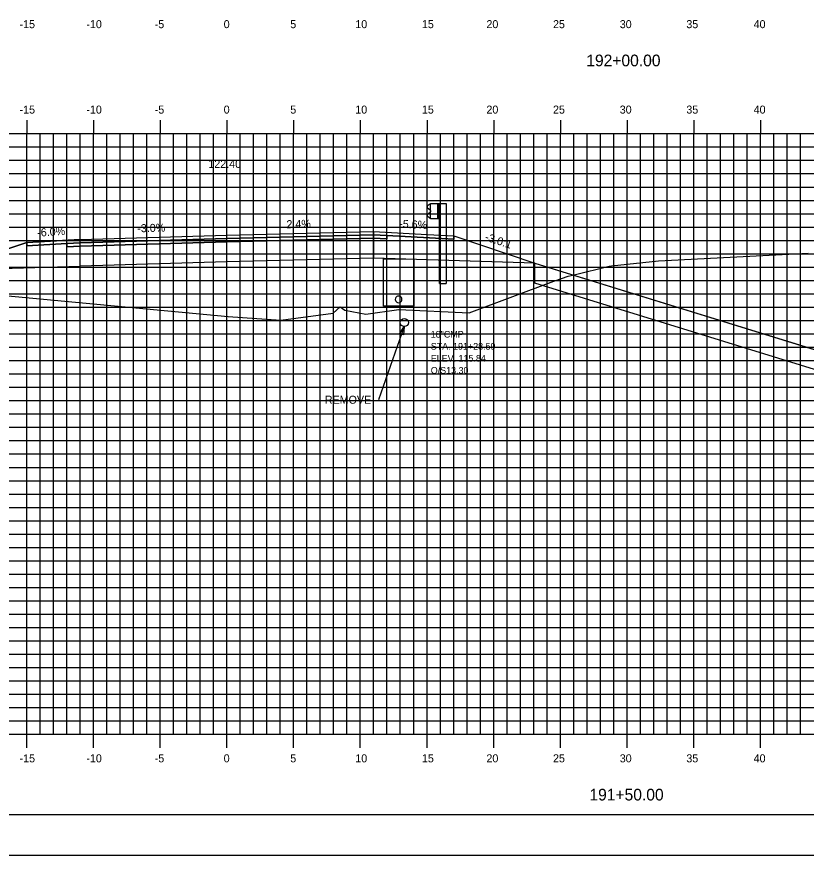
# Model space of a CAD drawing. Extents: x 850598 to 870284, y 366541 to 366651.
# Drawn here: x 862388.2 to 862447.4, y 366541.2 to 366604 of the extents above; entities that cross this region are included whole.
import ezdxf

# ---------------------------------------------------------------- set-up
doc = ezdxf.new("R2010")
doc.units = 0
for name, color, linetype in [('ANNOTATION', 7, 'Continuous'), ('BORDER', 7, 'Continuous'), ('D_Drainage_RipRap', 7, 'Continuous'), ('D_Drainage_Underdrain', 7, 'Continuous'), ('D_Drainage_Underdrain_06in', 7, 'Continuous'), ('D_Guardrail_Beam_Rt', 7, 'Continuous'), ('D_Roadway_Centerline', 7, 'Continuous'), ('D_Roadway_Centerline_Text', 7, 'Continuous'), ('D_Roadway_Edge_Shoulder', 7, 'Continuous'), ('D_Roadway_Edge_TW', 7, 'Continuous'), ('D_Roadway_Pavement', 7, 'Continuous'), ('D_Roadway_SlopeLines', 7, 'Continuous'), ('D_Roadway_SubGrade', 7, 'Continuous'), ('D_Text_Monospaced', 7, 'Continuous'), ('H_V ANNOTATION', 7, 'Continuous'), ('MAJOR', 7, 'Continuous'), ('MINOR', 7, 'Continuous'), ('PLOT BOUNDARY', 7, 'Continuous'), ('S_Drainage_Invert', 7, 'Continuous'), ('S_Roadway_Centerline', 7, 'Continuous')]:
    doc.layers.add(name, color=color, linetype=linetype)

msp = doc.modelspace()

# ---------------------------------------------------------------- linework, layer by layer
at = {"layer": 'BORDER'}
msp.add_line((862358.994, 366544.225), (862518.994, 366544.225), dxfattribs=at)
at = {"layer": 'D_Drainage_RipRap'}
msp.add_lwpolyline([(862466.905, 366573.225), (862476.466, 366570.272), (862486.328, 366567.225), (862483.328, 366564.225), (862480.328, 366564.225), (862477.328, 366566.822), (862467.767, 366569.775), (862466.905, 366571.725), (862427.073, 366584.029), (862427.073, 366585.529)], close=True, dxfattribs=at)
at = {"layer": 'D_Drainage_Underdrain'}
msp.add_lwpolyline([(862417.994, 366585.81), (862417.994, 366582.309), (862415.744, 366582.309), (862415.744, 366585.855)], close=True, dxfattribs=at)
at = {"layer": 'D_Drainage_Underdrain_06in'}
msp.add_lwpolyline([(862416.869, 366583.059), (862416.792, 366583.047), (862416.722, 366583.011), (862416.667, 366582.956), (862416.631, 366582.886), (862416.619, 366582.809), (862416.631, 366582.732), (862416.667, 366582.662), (862416.722, 366582.607), (862416.792, 366582.571), (862416.869, 366582.559), (862416.946, 366582.571), (862417.016, 366582.607), (862417.071, 366582.662), (862417.107, 366582.732), (862417.119, 366582.809), (862417.107, 366582.886), (862417.071, 366582.956), (862417.016, 366583.011), (862416.946, 366583.047)], close=True, dxfattribs=at)
at = {"layer": 'D_Guardrail_Beam_Rt'}
for p, q in [((862419.175, 366589.907), (862419.031, 366589.807)), ((862419.031, 366589.664), (862419.227, 366589.528)), ((862419.265, 366589.927), (862419.191, 366589.914)), ((862419.265, 366590.001), (862419.952, 366590.001)), ((862419.265, 366588.834), (862419.265, 366590.001)), ((862419.786, 366590.001), (862419.786, 366588.834)), ((862419.89, 366590.001), (862419.89, 366588.834)), ((862419.952, 366590.001), (862420.423, 366590.001)), ((862419.952, 366590.001), (862419.952, 366588.834)), ((862420.423, 366590.001), (862420.423, 366584.001)), ((862419.227, 366589.308), (862419.031, 366589.172)), ((862419.031, 366589.029), (862419.175, 366588.929)), ((862419.191, 366588.922), (862419.265, 366588.909)), ((862419.26, 366589.463), (862419.26, 366589.372)), ((862419.952, 366588.834), (862419.265, 366588.834)), ((862419.931, 366584.001), (862419.931, 366588.834)), ((862419.931, 366584.001), (862420.423, 366584.001))]:
    msp.add_line(p, q, dxfattribs=at)
for centre, major_axis, start_param, end_param in [((862419.082, 366589.735), (-0.0877, 0), 5.323254, 7.243116), ((862419.199, 366589.873), (-0.0417, 0), 4.886922, 5.323254), ((862419.181, 366589.463), (0.0789, 0), 0, 0.959931), ((862419.082, 366589.1), (-0.0877, 0), 5.323254, 7.243116), ((862419.199, 366588.963), (-0.0417, 0), 0.959931, 1.396263), ((862419.181, 366589.372), (0.0789, 0), 5.323254, 6.283185)]:
    msp.add_ellipse(centre, major_axis=major_axis, ratio=0.995501, start_param=start_param, end_param=end_param, dxfattribs=at)
at = {"layer": 'D_Roadway_Centerline'}
msp.add_lwpolyline([(862378.449, 366583.874), (862378.586, 366583.86), (862378.722, 366583.83), (862378.858, 366583.785), (862378.994, 366583.724), (862382.796, 366584.992), (862388.994, 366587.058), (862392.994, 366587.298), (862403.994, 366587.628), (862414.994, 366587.892), (862418.994, 366587.668), (862420.994, 366587.556), (862427.073, 366585.529), (862466.905, 366573.225), (862476.466, 366570.272), (862486.328, 366567.225), (862490.328, 366567.225)], dxfattribs=at)
at = {"layer": 'D_Roadway_Edge_Shoulder'}
for points in [[(862414.994, 366587.892), (862418.994, 366587.668), (862418.994, 366587.668), (862420.994, 366587.556), (862420.994, 366587.306), (862415.994, 366587.586), (862414.994, 366587.642)], [(862392.994, 366587.298), (862388.994, 366587.058), (862388.994, 366586.808), (862391.994, 366586.988), (862392.994, 366587.048)]]:
    msp.add_lwpolyline(points, close=True, dxfattribs=at)
at = {"layer": 'D_Roadway_Edge_TW'}
msp.add_lwpolyline([(862392.994, 366587.048), (862392.994, 366587.298), (862403.994, 366587.628), (862414.994, 366587.892), (862414.994, 366587.642), (862403.994, 366587.378)], close=True, dxfattribs=at)
at = {"layer": 'D_Roadway_Pavement'}
for points in [[(862392.994, 366586.798), (862392.994, 366587.048), (862403.994, 366587.378), (862414.994, 366587.642), (862414.994, 366587.392), (862403.994, 366587.128)], [(862414.994, 366587.642), (862415.994, 366587.586), (862415.994, 366587.336), (862414.994, 366587.392)], [(862392.994, 366587.048), (862391.994, 366586.988), (862391.994, 366586.738), (862392.994, 366586.798)]]:
    msp.add_lwpolyline(points, close=True, dxfattribs=at)
at = {"layer": 'D_Roadway_SlopeLines'}
for points in [[(862392.994, 366587.298), (862388.994, 366587.058), (862378.994, 366583.724)], [(862427.073, 366585.529), (862486.328, 366567.225), (862486.328, 366567.225)]]:
    msp.add_lwpolyline(points, dxfattribs=at)
at = {"layer": 'D_Roadway_SubGrade'}
for points in [[(862392.994, 366586.798), (862391.994, 366586.738), (862391.994, 366586.988), (862388.994, 366586.808), (862388.994, 366587.058), (862382.796, 366584.992), (862392.994, 366585.298)], [(862392.994, 366585.298), (862392.994, 366586.798), (862403.994, 366587.128), (862414.994, 366587.392), (862414.994, 366585.892), (862403.994, 366585.628)], [(862414.994, 366587.392), (862415.994, 366587.336), (862415.994, 366587.586), (862420.994, 366587.306), (862420.994, 366587.556), (862427.073, 366585.529), (862414.994, 366585.892)]]:
    msp.add_lwpolyline(points, close=True, dxfattribs=at)
at = {"layer": 'H_V ANNOTATION'}
msp.add_line((862417.294, 366580.77), (862415.365, 366575.289), dxfattribs=at)
msp.add_lwpolyline([(862416.953, 366580.254), (862417.294, 366580.77), (862417.236, 366580.155)], close=True, dxfattribs=at)
at = {"layer": 'MAJOR'}
for p, q in [((862388.994, 366596.227), (862388.994, 366595.225)), ((862388.994, 366596.227), (862388.994, 366595.225)), ((862393.994, 366596.227), (862393.994, 366595.225)), ((862393.994, 366596.227), (862393.994, 366595.225)), ((862398.994, 366596.227), (862398.994, 366595.225)), ((862398.994, 366596.227), (862398.994, 366595.225)), ((862403.994, 366596.227), (862403.994, 366595.225)), ((862403.994, 366596.227), (862403.994, 366595.225)), ((862408.994, 366596.227), (862408.994, 366595.225)), ((862408.994, 366596.227), (862408.994, 366595.225)), ((862413.994, 366596.227), (862413.994, 366595.225)), ((862413.994, 366596.227), (862413.994, 366595.225)), ((862418.994, 366596.227), (862418.994, 366595.225)), ((862418.994, 366596.227), (862418.994, 366595.225)), ((862423.994, 366596.227), (862423.994, 366595.225)), ((862423.994, 366596.227), (862423.994, 366595.225)), ((862428.994, 366596.227), (862428.994, 366595.225)), ((862428.994, 366596.227), (862428.994, 366595.225)), ((862433.994, 366596.227), (862433.994, 366595.225)), ((862433.994, 366596.227), (862433.994, 366595.225)), ((862438.994, 366596.227), (862438.994, 366595.225)), ((862438.994, 366596.227), (862438.994, 366595.225)), ((862443.994, 366596.227), (862443.994, 366595.225)), ((862443.994, 366596.227), (862443.994, 366595.225)), ((862363.994, 366595.225), (862503.994, 366595.225)), ((862363.994, 366595.225), (862503.994, 366595.225)), ((862363.994, 366595.225), (862503.994, 366595.225)), ((862363.994, 366595.225), (862503.994, 366595.225)), ((862388.994, 366550.225), (862388.994, 366595.225)), ((862388.994, 366550.225), (862388.994, 366595.225)), ((862393.994, 366550.225), (862393.994, 366595.225)), ((862393.994, 366550.225), (862393.994, 366595.225)), ((862398.994, 366550.225), (862398.994, 366595.225)), ((862398.994, 366550.225), (862398.994, 366595.225)), ((862403.994, 366550.225), (862403.994, 366595.225)), ((862403.994, 366550.225), (862403.994, 366595.225)), ((862408.994, 366550.225), (862408.994, 366595.225)), ((862408.994, 366550.225), (862408.994, 366595.225)), ((862413.994, 366550.225), (862413.994, 366595.225)), ((862413.994, 366550.225), (862413.994, 366595.225)), ((862418.994, 366550.225), (862418.994, 366595.225)), ((862418.994, 366550.225), (862418.994, 366595.225)), ((862423.994, 366550.225), (862423.994, 366595.225)), ((862423.994, 366550.225), (862423.994, 366595.225)), ((862428.994, 366550.225), (862428.994, 366595.225)), ((862428.994, 366550.225), (862428.994, 366595.225)), ((862433.994, 366550.225), (862433.994, 366595.225)), ((862433.994, 366550.225), (862433.994, 366595.225)), ((862438.994, 366550.225), (862438.994, 366595.225)), ((862438.994, 366550.225), (862438.994, 366595.225)), ((862443.994, 366550.225), (862443.994, 366595.225)), ((862443.994, 366550.225), (862443.994, 366595.225)), ((862363.994, 366590.225), (862503.994, 366590.225)), ((862363.994, 366590.225), (862503.994, 366590.225)), ((862363.994, 366585.225), (862503.994, 366585.225)), ((862363.994, 366585.225), (862503.994, 366585.225)), ((862363.994, 366580.225), (862503.994, 366580.225)), ((862363.994, 366580.225), (862503.994, 366580.225)), ((862363.994, 366575.225), (862503.994, 366575.225)), ((862363.994, 366575.225), (862503.994, 366575.225)), ((862363.994, 366570.225), (862503.994, 366570.225)), ((862363.994, 366570.225), (862503.994, 366570.225)), ((862363.994, 366565.225), (862503.994, 366565.225)), ((862363.994, 366565.225), (862503.994, 366565.225)), ((862363.994, 366560.225), (862503.994, 366560.225)), ((862363.994, 366560.225), (862503.994, 366560.225)), ((862363.994, 366555.225), (862503.994, 366555.225)), ((862363.994, 366555.225), (862503.994, 366555.225)), ((862363.994, 366550.225), (862503.994, 366550.225)), ((862363.994, 366550.225), (862503.994, 366550.225)), ((862363.994, 366550.225), (862503.994, 366550.225)), ((862363.994, 366550.225), (862503.994, 366550.225)), ((862388.994, 366549.223), (862388.994, 366550.225)), ((862388.994, 366549.223), (862388.994, 366550.225)), ((862393.994, 366549.223), (862393.994, 366550.225)), ((862393.994, 366549.223), (862393.994, 366550.225)), ((862398.994, 366549.223), (862398.994, 366550.225)), ((862398.994, 366549.223), (862398.994, 366550.225)), ((862403.994, 366549.223), (862403.994, 366550.225)), ((862403.994, 366549.223), (862403.994, 366550.225)), ((862408.994, 366549.223), (862408.994, 366550.225)), ((862408.994, 366549.223), (862408.994, 366550.225)), ((862413.994, 366549.223), (862413.994, 366550.225)), ((862413.994, 366549.223), (862413.994, 366550.225)), ((862418.994, 366549.223), (862418.994, 366550.225)), ((862418.994, 366549.223), (862418.994, 366550.225)), ((862423.994, 366549.223), (862423.994, 366550.225)), ((862423.994, 366549.223), (862423.994, 366550.225)), ((862428.994, 366549.223), (862428.994, 366550.225)), ((862428.994, 366549.223), (862428.994, 366550.225)), ((862433.994, 366549.223), (862433.994, 366550.225)), ((862433.994, 366549.223), (862433.994, 366550.225)), ((862438.994, 366549.223), (862438.994, 366550.225)), ((862438.994, 366549.223), (862438.994, 366550.225)), ((862443.994, 366549.223), (862443.994, 366550.225)), ((862443.994, 366549.223), (862443.994, 366550.225))]:
    msp.add_line(p, q, dxfattribs=at)
at = {"layer": 'MINOR'}
for p, q in [((862389.994, 366550.225), (862389.994, 366595.225)), ((862389.994, 366550.225), (862389.994, 366595.225)), ((862390.994, 366550.225), (862390.994, 366595.225)), ((862390.994, 366550.225), (862390.994, 366595.225)), ((862391.994, 366550.225), (862391.994, 366595.225)), ((862391.994, 366550.225), (862391.994, 366595.225)), ((862392.994, 366550.225), (862392.994, 366595.225)), ((862392.994, 366550.225), (862392.994, 366595.225)), ((862394.994, 366550.225), (862394.994, 366595.225)), ((862394.994, 366550.225), (862394.994, 366595.225)), ((862395.994, 366550.225), (862395.994, 366595.225)), ((862395.994, 366550.225), (862395.994, 366595.225)), ((862396.994, 366550.225), (862396.994, 366595.225)), ((862396.994, 366550.225), (862396.994, 366595.225)), ((862397.994, 366550.225), (862397.994, 366595.225)), ((862397.994, 366550.225), (862397.994, 366595.225)), ((862399.994, 366550.225), (862399.994, 366595.225)), ((862399.994, 366550.225), (862399.994, 366595.225)), ((862400.994, 366550.225), (862400.994, 366595.225)), ((862400.994, 366550.225), (862400.994, 366595.225)), ((862401.994, 366550.225), (862401.994, 366595.225)), ((862401.994, 366550.225), (862401.994, 366595.225)), ((862402.994, 366550.225), (862402.994, 366595.225)), ((862402.994, 366550.225), (862402.994, 366595.225)), ((862404.994, 366550.225), (862404.994, 366595.225)), ((862404.994, 366550.225), (862404.994, 366595.225)), ((862405.994, 366550.225), (862405.994, 366595.225)), ((862405.994, 366550.225), (862405.994, 366595.225)), ((862406.994, 366550.225), (862406.994, 366595.225)), ((862406.994, 366550.225), (862406.994, 366595.225)), ((862407.994, 366550.225), (862407.994, 366595.225)), ((862407.994, 366550.225), (862407.994, 366595.225)), ((862409.994, 366550.225), (862409.994, 366595.225)), ((862409.994, 366550.225), (862409.994, 366595.225)), ((862410.994, 366550.225), (862410.994, 366595.225)), ((862410.994, 366550.225), (862410.994, 366595.225)), ((862411.994, 366550.225), (862411.994, 366595.225)), ((862411.994, 366550.225), (862411.994, 366595.225)), ((862412.994, 366550.225), (862412.994, 366595.225)), ((862412.994, 366550.225), (862412.994, 366595.225)), ((862414.994, 366550.225), (862414.994, 366595.225)), ((862414.994, 366550.225), (862414.994, 366595.225)), ((862415.994, 366550.225), (862415.994, 366595.225)), ((862415.994, 366550.225), (862415.994, 366595.225)), ((862416.994, 366550.225), (862416.994, 366595.225)), ((862416.994, 366550.225), (862416.994, 366595.225)), ((862417.994, 366550.225), (862417.994, 366595.225)), ((862417.994, 366550.225), (862417.994, 366595.225)), ((862419.994, 366550.225), (862419.994, 366595.225)), ((862419.994, 366550.225), (862419.994, 366595.225)), ((862420.994, 366550.225), (862420.994, 366595.225)), ((862420.994, 366550.225), (862420.994, 366595.225)), ((862421.994, 366550.225), (862421.994, 366595.225)), ((862421.994, 366550.225), (862421.994, 366595.225)), ((862422.994, 366550.225), (862422.994, 366595.225)), ((862422.994, 366550.225), (862422.994, 366595.225)), ((862424.994, 366550.225), (862424.994, 366595.225)), ((862424.994, 366550.225), (862424.994, 366595.225)), ((862425.994, 366550.225), (862425.994, 366595.225)), ((862425.994, 366550.225), (862425.994, 366595.225)), ((862426.994, 366550.225), (862426.994, 366595.225)), ((862426.994, 366550.225), (862426.994, 366595.225)), ((862427.994, 366550.225), (862427.994, 366595.225)), ((862427.994, 366550.225), (862427.994, 366595.225)), ((862429.994, 366550.225), (862429.994, 366595.225)), ((862429.994, 366550.225), (862429.994, 366595.225)), ((862430.994, 366550.225), (862430.994, 366595.225)), ((862430.994, 366550.225), (862430.994, 366595.225)), ((862431.994, 366550.225), (862431.994, 366595.225)), ((862431.994, 366550.225), (862431.994, 366595.225)), ((862432.994, 366550.225), (862432.994, 366595.225)), ((862432.994, 366550.225), (862432.994, 366595.225)), ((862434.994, 366550.225), (862434.994, 366595.225)), ((862434.994, 366550.225), (862434.994, 366595.225)), ((862435.994, 366550.225), (862435.994, 366595.225)), ((862435.994, 366550.225), (862435.994, 366595.225)), ((862436.994, 366550.225), (862436.994, 366595.225)), ((862436.994, 366550.225), (862436.994, 366595.225)), ((862437.994, 366550.225), (862437.994, 366595.225)), ((862437.994, 366550.225), (862437.994, 366595.225)), ((862439.994, 366550.225), (862439.994, 366595.225)), ((862439.994, 366550.225), (862439.994, 366595.225)), ((862440.994, 366550.225), (862440.994, 366595.225)), ((862440.994, 366550.225), (862440.994, 366595.225)), ((862441.994, 366550.225), (862441.994, 366595.225)), ((862441.994, 366550.225), (862441.994, 366595.225)), ((862442.994, 366550.225), (862442.994, 366595.225)), ((862442.994, 366550.225), (862442.994, 366595.225)), ((862444.994, 366550.225), (862444.994, 366595.225)), ((862444.994, 366550.225), (862444.994, 366595.225)), ((862445.994, 366550.225), (862445.994, 366595.225)), ((862445.994, 366550.225), (862445.994, 366595.225)), ((862446.994, 366550.225), (862446.994, 366595.225)), ((862446.994, 366550.225), (862446.994, 366595.225)), ((862363.994, 366594.225), (862503.994, 366594.225)), ((862363.994, 366594.225), (862503.994, 366594.225)), ((862363.994, 366593.225), (862503.994, 366593.225)), ((862363.994, 366593.225), (862503.994, 366593.225)), ((862363.994, 366592.225), (862503.994, 366592.225)), ((862363.994, 366592.225), (862503.994, 366592.225)), ((862363.994, 366591.225), (862503.994, 366591.225)), ((862363.994, 366591.225), (862503.994, 366591.225)), ((862363.994, 366589.225), (862503.994, 366589.225)), ((862363.994, 366589.225), (862503.994, 366589.225)), ((862363.994, 366588.225), (862503.994, 366588.225)), ((862363.994, 366588.225), (862503.994, 366588.225)), ((862363.994, 366587.225), (862503.994, 366587.225)), ((862363.994, 366587.225), (862503.994, 366587.225)), ((862363.994, 366586.225), (862503.994, 366586.225)), ((862363.994, 366586.225), (862503.994, 366586.225)), ((862363.994, 366584.225), (862503.994, 366584.225)), ((862363.994, 366584.225), (862503.994, 366584.225)), ((862363.994, 366583.225), (862503.994, 366583.225)), ((862363.994, 366583.225), (862503.994, 366583.225)), ((862363.994, 366582.225), (862503.994, 366582.225)), ((862363.994, 366582.225), (862503.994, 366582.225)), ((862363.994, 366581.225), (862503.994, 366581.225)), ((862363.994, 366581.225), (862503.994, 366581.225)), ((862363.994, 366579.225), (862503.994, 366579.225)), ((862363.994, 366579.225), (862503.994, 366579.225)), ((862363.994, 366578.225), (862503.994, 366578.225)), ((862363.994, 366578.225), (862503.994, 366578.225)), ((862363.994, 366577.225), (862503.994, 366577.225)), ((862363.994, 366577.225), (862503.994, 366577.225)), ((862363.994, 366576.225), (862503.994, 366576.225)), ((862363.994, 366576.225), (862503.994, 366576.225)), ((862363.994, 366574.225), (862503.994, 366574.225)), ((862363.994, 366574.225), (862503.994, 366574.225)), ((862363.994, 366573.225), (862503.994, 366573.225)), ((862363.994, 366573.225), (862503.994, 366573.225)), ((862363.994, 366572.225), (862503.994, 366572.225)), ((862363.994, 366572.225), (862503.994, 366572.225)), ((862363.994, 366571.225), (862503.994, 366571.225)), ((862363.994, 366571.225), (862503.994, 366571.225)), ((862363.994, 366569.225), (862503.994, 366569.225)), ((862363.994, 366569.225), (862503.994, 366569.225)), ((862363.994, 366568.225), (862503.994, 366568.225)), ((862363.994, 366568.225), (862503.994, 366568.225)), ((862363.994, 366567.225), (862503.994, 366567.225)), ((862363.994, 366567.225), (862503.994, 366567.225)), ((862363.994, 366566.225), (862503.994, 366566.225)), ((862363.994, 366566.225), (862503.994, 366566.225)), ((862363.994, 366564.225), (862503.994, 366564.225)), ((862363.994, 366564.225), (862503.994, 366564.225)), ((862363.994, 366563.225), (862503.994, 366563.225)), ((862363.994, 366563.225), (862503.994, 366563.225)), ((862363.994, 366562.225), (862503.994, 366562.225)), ((862363.994, 366562.225), (862503.994, 366562.225)), ((862363.994, 366561.225), (862503.994, 366561.225)), ((862363.994, 366561.225), (862503.994, 366561.225)), ((862363.994, 366559.225), (862503.994, 366559.225)), ((862363.994, 366559.225), (862503.994, 366559.225)), ((862363.994, 366558.225), (862503.994, 366558.225)), ((862363.994, 366558.225), (862503.994, 366558.225)), ((862363.994, 366557.225), (862503.994, 366557.225)), ((862363.994, 366557.225), (862503.994, 366557.225)), ((862363.994, 366556.225), (862503.994, 366556.225)), ((862363.994, 366556.225), (862503.994, 366556.225)), ((862363.994, 366554.225), (862503.994, 366554.225)), ((862363.994, 366554.225), (862503.994, 366554.225)), ((862363.994, 366553.225), (862503.994, 366553.225)), ((862363.994, 366553.225), (862503.994, 366553.225)), ((862363.994, 366552.225), (862503.994, 366552.225)), ((862363.994, 366552.225), (862503.994, 366552.225)), ((862363.994, 366551.225), (862503.994, 366551.225)), ((862363.994, 366551.225), (862503.994, 366551.225))]:
    msp.add_line(p, q, dxfattribs=at)
at = {"layer": 'PLOT BOUNDARY'}
msp.add_lwpolyline([(862350.901, 366541.166), (862520.901, 366541.166), (862520.901, 366651.166), (862350.901, 366651.166)], close=True, dxfattribs=at)
at = {"layer": 'S_Drainage_Invert'}
msp.add_circle((862417.294, 366581.07), 0.3, dxfattribs=at)
at = {"layer": 'S_Roadway_Centerline'}
msp.add_lwpolyline([(862363.994, 366585.49), (862370.456, 366584.271), (862379.584, 366583.818), (862404.095, 366581.524), (862408.034, 366581.244), (862411.96, 366581.786), (862412.494, 366582.257), (862412.842, 366582.008), (862414.403, 366581.709), (862416.875, 366582.043), (862422.151, 366581.81), (862428.503, 366584.175), (862429.073, 366584.363), (862429.58, 366584.544), (862429.809, 366584.595), (862430.036, 366584.647), (862432.65, 366585.306), (862432.829, 366585.321), (862436.339, 366585.698), (862447.084, 366586.235), (862447.567, 366586.257)], dxfattribs=at)

# ---------------------------------------------------------------- texts
at = {"layer": 'ANNOTATION'}
for s, rotation, p in [('-3.0%', 1.71836, (862397.282, 366587.827)), ('2.4%', 1.37483, (862408.464, 366588.135)), ('-5.6%', 356.79478, (862416.896, 366588.187)), ('-6.0%', 3.43363, (862389.791, 366587.507)), ('-3.0:1', 341.56507, (862423.287, 366587.245))]:
    msp.add_text(s, height=0.6, rotation=rotation, dxfattribs=at).set_placement(p)
at = {"layer": 'D_Roadway_Centerline'}
for s, p in [('C', (862403.989, 366587.628)), ('C', (862403.989, 366587.628)), ('L', (862403.994, 366587.62)), ('L', (862403.994, 366587.62))]:
    msp.add_text(s, height=0.0146, dxfattribs=at).set_placement(p)
at = {"layer": 'D_Roadway_Centerline_Text'}
msp.add_text('122.40', height=0.6, dxfattribs=at).set_placement((862402.603, 366592.66))
at = {"layer": 'D_Text_Monospaced'}
for s, height, p in [('18"CMP  ', 0.5, (862419.277, 366579.942)), ('STA. 191+28.59', 0.49998, (862419.277, 366579.042)), ('ELEV. 115.84', 0.49998, (862419.277, 366578.142)), ('O/S13.30', 0.5, (862419.277, 366577.242))]:
    msp.add_text(s, height=height, dxfattribs=at).set_placement(p)
at = {"layer": 'H_V ANNOTATION'}
for s, height, p in [('-15', 0.6, (862388.451, 366603.125)), ('-10', 0.6, (862393.459, 366603.125)), ('-5', 0.6, (862398.584, 366603.125)), ('0', 0.6, (862403.753, 366603.125)), ('5', 0.6, (862408.745, 366603.125)), ('10', 0.6, (862413.619, 366603.125)), ('15', 0.6, (862418.611, 366603.125)), ('20', 0.6, (862423.448, 366603.125)), ('25', 0.6, (862428.44, 366603.125)), ('30', 0.6, (862433.443, 366603.125)), ('35', 0.6, (862438.435, 366603.125)), ('40', 0.6, (862443.48, 366603.125)), ('192+00.00', 0.875, (862430.935, 366600.268)), ('-15', 0.6, (862388.451, 366596.725)), ('-10', 0.6, (862393.459, 366596.725)), ('-5', 0.6, (862398.584, 366596.725)), ('0', 0.6, (862403.753, 366596.725)), ('5', 0.6, (862408.745, 366596.725)), ('10', 0.6, (862413.619, 366596.725)), ('15', 0.6, (862418.611, 366596.725)), ('20', 0.6, (862423.448, 366596.725)), ('25', 0.6, (862428.44, 366596.725)), ('30', 0.6, (862433.443, 366596.725)), ('35', 0.6, (862438.435, 366596.725)), ('40', 0.6, (862443.48, 366596.725)), ('REMOVE', 0.6, (862411.333, 366574.989)), ('-15', 0.6, (862388.451, 366548.125)), ('-10', 0.6, (862393.459, 366548.125)), ('-5', 0.6, (862398.584, 366548.125)), ('0', 0.6, (862403.753, 366548.125)), ('5', 0.6, (862408.745, 366548.125)), ('10', 0.6, (862413.619, 366548.125)), ('15', 0.6, (862418.611, 366548.125)), ('20', 0.6, (862423.448, 366548.125)), ('25', 0.6, (862428.44, 366548.125)), ('30', 0.6, (862433.443, 366548.125)), ('35', 0.6, (862438.435, 366548.125)), ('40', 0.6, (862443.48, 366548.125)), ('191+50.00', 0.875, (862431.169, 366545.268))]:
    msp.add_text(s, height=height, dxfattribs=at).set_placement(p)

doc.saveas('drawing.dxf')
